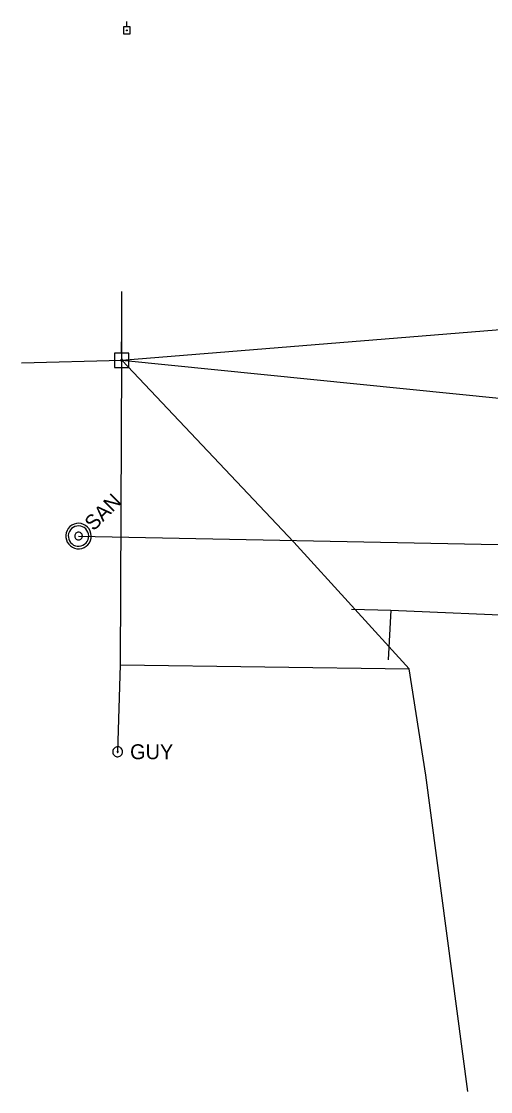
# Model space of a CAD drawing. Extents: x 596028 to 606371, y 330010 to 403088.
# Drawn here: x 601807.7 to 601929, y 360694.8 to 360971.4 of the extents above; entities that cross this region are included whole.
import ezdxf

# ---------------------------------------------------------------- set-up
doc = ezdxf.new("R2010")
doc.units = 0
for name, color, linetype in [('E_UTL_E_UG', 7, 'Continuous'), ('E_UTL_EGuyWire', 7, 'Continuous'), ('E_UTL_EPowerPole', 7, 'Continuous'), ('E_UTL_Overhead', 7, 'Continuous'), ('E_UTL_SAN_MH', 7, 'Continuous'), ('E_UTL_SAN_UG', 7, 'Continuous'), ('E_UTL_W_UG', 7, 'Continuous')]:
    doc.layers.add(name, color=color, linetype=linetype)

# ---------------------------------------------------------------- blocks, each defined once
blk = doc.blocks.new('PPOL')
at = {"layer": 'E_UTL_EPowerPole'}
blk.add_line((-0.2, 13.7), (-0.2, 35.3), dxfattribs=at)
blk.add_lwpolyline([(-13.9, -13.7), (13.5, -13.7), (13.5, 13.7), (-13.9, 13.7)], close=True, dxfattribs=at)
blk.add_circle((0, 0), 1.77, dxfattribs=at)

msp = doc.modelspace()

# ---------------------------------------------------------------- linework, layer by layer
at = {"layer": 'E_UTL_EGuyWire'}
msp.add_line((601832.59, 360782.61), (601833.32, 360805.04), dxfattribs=at)
for points in [[(601833.88, 360782.61), (601833.85, 360782.86), (601833.79, 360783.09), (601833.67, 360783.31), (601833.52, 360783.5), (601833.34, 360783.66), (601833.13, 360783.78), (601832.9, 360783.86), (601832.66, 360783.89), (601832.41, 360783.88), (601832.17, 360783.83), (601831.95, 360783.72), (601831.75, 360783.58), (601831.59, 360783.41), (601831.45, 360783.2), (601831.36, 360782.97), (601831.32, 360782.73), (601831.32, 360782.49), (601831.36, 360782.25), (601831.45, 360782.02), (601831.59, 360781.82), (601831.75, 360781.64), (601831.95, 360781.5), (601832.17, 360781.4), (601832.41, 360781.34), (601832.66, 360781.33), (601832.9, 360781.37), (601833.13, 360781.45), (601833.34, 360781.57), (601833.52, 360781.73), (601833.67, 360781.92), (601833.79, 360782.14), (601833.85, 360782.37), (601833.88, 360782.61)], [(601832.75, 360782.61), (601832.75, 360782.64), (601832.74, 360782.67), (601832.73, 360782.7), (601832.71, 360782.72), (601832.69, 360782.74), (601832.66, 360782.76), (601832.63, 360782.77), (601832.6, 360782.77), (601832.57, 360782.77), (601832.54, 360782.76), (601832.51, 360782.75), (601832.49, 360782.73), (601832.47, 360782.71), (601832.45, 360782.69), (601832.44, 360782.66), (601832.43, 360782.63), (601832.43, 360782.6), (601832.44, 360782.57), (601832.45, 360782.54), (601832.47, 360782.51), (601832.49, 360782.49), (601832.51, 360782.47), (601832.54, 360782.46), (601832.57, 360782.45), (601832.6, 360782.45), (601832.63, 360782.46), (601832.66, 360782.47), (601832.69, 360782.48), (601832.71, 360782.5), (601832.73, 360782.53), (601832.74, 360782.55), (601832.75, 360782.58), (601832.75, 360782.61)]]:
    msp.add_lwpolyline(points, dxfattribs=at)
at = {"layer": 'E_UTL_EPowerPole'}
for points in [[(601833.6, 360885.64), (601833.6, 360888.55)], [(601835.45, 360885.64), (601831.76, 360885.64)], [(601831.76, 360885.64), (601831.76, 360881.95)], [(601833.87, 360883.8), (601833.87, 360883.84), (601833.86, 360883.89), (601833.84, 360883.93), (601833.81, 360883.96), (601833.77, 360883.99), (601833.73, 360884.01), (601833.69, 360884.03), (601833.65, 360884.04), (601833.6, 360884.03), (601833.56, 360884.02), (601833.52, 360884), (601833.48, 360883.98), (601833.45, 360883.94), (601833.42, 360883.91), (601833.41, 360883.86), (601833.4, 360883.82), (601833.4, 360883.77), (601833.41, 360883.73), (601833.42, 360883.69), (601833.45, 360883.65), (601833.48, 360883.62), (601833.52, 360883.59), (601833.56, 360883.57), (601833.6, 360883.56), (601833.65, 360883.56), (601833.69, 360883.57), (601833.73, 360883.58), (601833.77, 360883.6), (601833.81, 360883.63), (601833.84, 360883.67), (601833.86, 360883.71), (601833.87, 360883.75), (601833.87, 360883.8)], [(601835.45, 360881.95), (601835.45, 360885.64)], [(601831.76, 360881.95), (601835.45, 360881.95)]]:
    msp.add_lwpolyline(points, dxfattribs=at)
at = {"layer": 'E_UTL_Overhead'}
for points in [[(601833.63, 360883.8), (601833.65, 360901.59)], [(601833.32, 360805.04), (601833.63, 360883.8), (602001.68, 360897.47), (602011.76, 360892.59), (602115.93, 360855.37)], [(601807.71, 360883.13), (601833.63, 360883.8), (602115.93, 360855.37), (602246.87, 360854.67), (602332.74, 360857.28), (602428.19, 360864), (602527.43, 360871.22), (602631.31, 360878.48), (602913.92, 360876.29), (603065.72, 360873.77), (603217.24, 360872.56), (603377.89, 360853.65), (603549.12, 360850.11), (603623.6, 360849.31), (603732.45, 360847.05)], [(601907.9, 360804.03), (601878.13, 360836.8), (601833.63, 360883.8)], [(601833.32, 360805.04), (601907.9, 360804.03)], [(601923.06, 360694.77), (601912.25, 360776.58), (601907.9, 360804.03)]]:
    msp.add_lwpolyline(points, dxfattribs=at)
at = {"layer": 'E_UTL_SAN_MH'}
for points in [[(601824.8, 360840.69), (601824.32, 360841.09), (601823.77, 360841.39), (601823.17, 360841.58), (601822.55, 360841.66), (601821.92, 360841.61), (601821.32, 360841.45), (601820.75, 360841.18), (601820.25, 360840.8), (601819.83, 360840.34), (601819.5, 360839.8), (601819.28, 360839.21), (601819.18, 360838.59), (601819.19, 360837.97), (601819.33, 360837.35), (601819.57, 360836.78), (601819.93, 360836.26), (601820.37, 360835.81), (601820.89, 360835.46), (601821.47, 360835.21), (601822.08, 360835.08), (601822.71, 360835.07), (601823.32, 360835.17), (601823.91, 360835.39), (601824.45, 360835.72), (601824.91, 360836.14), (601825.29, 360836.64), (601825.56, 360837.2), (601825.72, 360837.81), (601825.77, 360838.44), (601825.69, 360839.06), (601825.5, 360839.66), (601825.2, 360840.21), (601824.8, 360840.69)], [(601824.34, 360840.22), (601823.95, 360840.54), (601823.51, 360840.78), (601823.03, 360840.94), (601822.53, 360841), (601822.03, 360840.96), (601821.55, 360840.83), (601821.1, 360840.61), (601820.69, 360840.31), (601820.36, 360839.94), (601820.1, 360839.51), (601819.92, 360839.04), (601819.84, 360838.55), (601819.85, 360838.04), (601819.96, 360837.55), (601820.15, 360837.09), (601820.43, 360836.68), (601820.79, 360836.32), (601821.21, 360836.04), (601821.67, 360835.84), (601822.16, 360835.74), (601822.66, 360835.72), (601823.15, 360835.81), (601823.62, 360835.98), (601824.05, 360836.24), (601824.42, 360836.58), (601824.72, 360836.98), (601824.94, 360837.44), (601825.07, 360837.92), (601825.11, 360838.42), (601825.05, 360838.92), (601824.9, 360839.4), (601824.66, 360839.84), (601824.34, 360840.22)], [(601823.17, 360839.06), (601823.03, 360839.18), (601822.86, 360839.27), (601822.68, 360839.33), (601822.49, 360839.35), (601822.31, 360839.33), (601822.12, 360839.29), (601821.95, 360839.2), (601821.8, 360839.09), (601821.68, 360838.95), (601821.58, 360838.79), (601821.51, 360838.61), (601821.48, 360838.43), (601821.49, 360838.24), (601821.53, 360838.06), (601821.6, 360837.88), (601821.71, 360837.73), (601821.84, 360837.59), (601822, 360837.49), (601822.17, 360837.41), (601822.35, 360837.37), (601822.54, 360837.37), (601822.73, 360837.4), (601822.9, 360837.47), (601823.06, 360837.57), (601823.2, 360837.69), (601823.32, 360837.84), (601823.4, 360838.01), (601823.45, 360838.19), (601823.46, 360838.38), (601823.44, 360838.57), (601823.38, 360838.75), (601823.29, 360838.91), (601823.17, 360839.06)]]:
    msp.add_lwpolyline(points, dxfattribs=at)
at = {"layer": 'E_UTL_SAN_UG'}
msp.add_line((601822.47, 360838.36), (602020.53, 360834.34), dxfattribs=at)
at = {"layer": 'E_UTL_W_UG'}
for points in [[(601893.04, 360819.43), (601903.14, 360819.24), (601975.71, 360816.1), (601999.08, 360818.21), (602016.34, 360818.82)], [(601903.14, 360819.24), (601902.51, 360806.38)]]:
    msp.add_lwpolyline(points, dxfattribs=at)

# ---------------------------------------------------------------- block references
at = {"layer": 'E_UTL_E_UG', "xscale": 0.0029527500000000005, "yscale": 0.002952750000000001, "rotation": 89.99999999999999}
msp.add_blockref('PPOL', (601833.32, 360805.04), dxfattribs=at)
at = {"layer": 'E_UTL_E_UG', "xscale": 0.0029527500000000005, "yscale": 0.002952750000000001}
msp.add_blockref('PPOL', (601907.9, 360804.03), dxfattribs=at)
at = {"layer": 'E_UTL_EPowerPole', "xscale": 0.06561666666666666, "yscale": 0.06561666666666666}
msp.add_blockref('PPOL', (601834.97, 360969.07), dxfattribs=at)

# ---------------------------------------------------------------- texts
at = {"layer": 'E_UTL_EGuyWire'}
msp.add_text('GUY', height=3.85, dxfattribs=at).set_placement((601835.8, 360780.69))
at = {"layer": 'E_UTL_SAN_MH'}
msp.add_text('SAN', height=3.849, rotation=45, dxfattribs=at).set_placement((601826.37, 360839.5))

doc.saveas('drawing.dxf')
